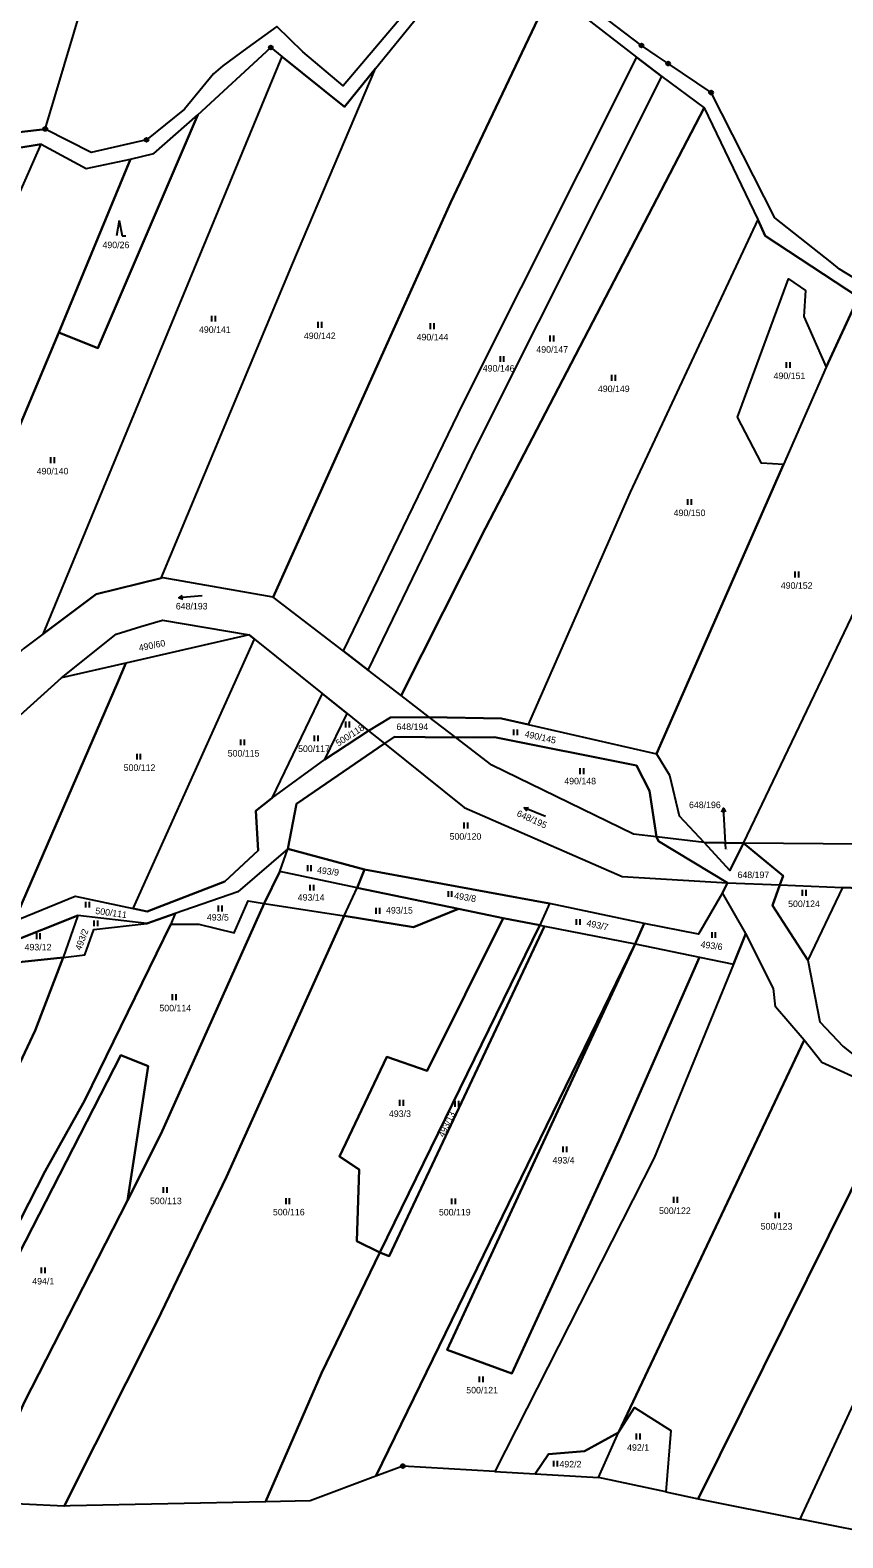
# Model space of a CAD drawing. Extents: x -654083 to -650132, y -1099819 to -1096699.
# Drawn here: x -650680.3 to -650469.7, y -1098988.1 to -1098597.2 of the extents above; entities that cross this region are included whole.
import ezdxf

# ---------------------------------------------------------------- set-up
doc = ezdxf.new("R2010")
doc.units = 0
for name, color, linetype in [('Geodetické body', 7, 'Continuous'), ('Obvody jako plochy', 7, 'Continuous'), ('Parcelní čísla', 7, 'Continuous'), ('Prvky pro prodl_ par_ č_', 7, 'Continuous'), ('Značky kultur', 7, 'Continuous')]:
    doc.layers.add(name, color=color, linetype=linetype)

msp = doc.modelspace()

# ---------------------------------------------------------------- linework, layer by layer
at = {"layer": 'Geodetické body'}
for centre, radius in [((-650617.93, -1098601.69), 0.5), ((-650617.93, -1098601.69), 0.001), ((-650521.89, -1098601.18), 0.5), ((-650521.89, -1098601.18), 0.001), ((-650514.99, -1098605.86), 0.5), ((-650514.99, -1098605.86), 0.001), ((-650503.87, -1098613.38), 0.5), ((-650503.87, -1098613.38), 0.001), ((-650676.39, -1098622.83), 0.5), ((-650676.39, -1098622.83), 0.001), ((-650650.14, -1098625.62), 0.5), ((-650650.14, -1098625.62), 0.001), ((-650583.74, -1098969.45), 0.5), ((-650583.74, -1098969.45), 0.001)]:
    msp.add_circle(centre, radius, dxfattribs=at)
at = {"layer": 'Obvody jako plochy'}
for points in [[(-650646.49, -1098536.52), (-650639.19, -1098512.14), (-650634.64, -1098499.02), (-650633.23, -1098494.97), (-650621.7, -1098437.62), (-650620.49, -1098431.25), (-650618.31, -1098419.73), (-650644.5, -1098411.24), (-650670.2, -1098518.17), (-650695.91, -1098625.1), (-650676.39, -1098622.83), (-650663.9, -1098580.85), (-650648.18, -1098542.14)], [(-650590.78, -1098607.11), (-650579.88, -1098593.7), (-650573.95, -1098581.67), (-650564.03, -1098578.3), (-650560.07, -1098580.08), (-650545.27, -1098586.98), (-650571.42, -1098642), (-650588.49, -1098679.99), (-650617.31, -1098744.15), (-650645.84, -1098739.16), (-650646.35, -1098739.29), (-650612.27, -1098657.6)], [(-650568.22, -1098694), (-650599.22, -1098758.08), (-650617.31, -1098744.15), (-650588.49, -1098679.99), (-650571.42, -1098642), (-650545.27, -1098586.98), (-650523.17, -1098604.2)], [(-650662.73, -1098679.62), (-650636.81, -1098619.12), (-650617.93, -1098601.69), (-650615.08, -1098604.07), (-650662.32, -1098718.29), (-650676.99, -1098753.77), (-650681.81, -1098757.37), (-650710.49, -1098782.85), (-650720.71, -1098789.45), (-650672.89, -1098675.56)], [(-650646.35, -1098739.29), (-650612.27, -1098657.6), (-650590.78, -1098607.11), (-650598.83, -1098617.08), (-650615.08, -1098604.07), (-650662.32, -1098718.29), (-650676.99, -1098753.77), (-650663.18, -1098743.45)], [(-650592.72, -1098763.09), (-650564.6, -1098704.91), (-650516.67, -1098609.18), (-650523.17, -1098604.2), (-650568.22, -1098694), (-650599.22, -1098758.08)], [(-650562.31, -1098726.31), (-650584.2, -1098769.65), (-650592.72, -1098763.09), (-650564.6, -1098704.91), (-650516.67, -1098609.18), (-650505.65, -1098617.3)], [(-650524.8, -1098717), (-650551.25, -1098777.2), (-650558.2, -1098775.63), (-650576.9, -1098775.27), (-650584.2, -1098769.65), (-650562.31, -1098726.31), (-650505.65, -1098617.3), (-650491.75, -1098646.27)], [(-650648.23, -1098629.16), (-650636.81, -1098619.12), (-650662.73, -1098679.62), (-650672.89, -1098675.56), (-650654.31, -1098630.61)], [(-650756.28, -1098804.11), (-650739.26, -1098766.97), (-650677.42, -1098626.76), (-650699.05, -1098630.29), (-650710.56, -1098629.16), (-650761.95, -1098745.46), (-650787.4, -1098801.53), (-650783.11, -1098803.56), (-650758.49, -1098804.74)], [(-650654.31, -1098630.61), (-650672.89, -1098675.56), (-650720.71, -1098789.45), (-650733.39, -1098797.63), (-650756.28, -1098804.11), (-650739.26, -1098766.97), (-650677.42, -1098626.76), (-650665.75, -1098633.06)], [(-650479.44, -1098664.68), (-650479.85, -1098671.4), (-650474.04, -1098684.58), (-650465.68, -1098666.44), (-650489.89, -1098650.56), (-650491.75, -1098646.27), (-650524.8, -1098717), (-650551.25, -1098777.2), (-650517.98, -1098784.81), (-650485.09, -1098709.8), (-650490.83, -1098709.48), (-650497.05, -1098697.52), (-650483.78, -1098661.65)], [(-650474.04, -1098684.58), (-650485.09, -1098709.8), (-650490.83, -1098709.48), (-650497.05, -1098697.52), (-650483.78, -1098661.65), (-650479.44, -1098664.68), (-650479.85, -1098671.4)], [(-650495.46, -1098808), (-650453.94, -1098721.13), (-650437.43, -1098683.57), (-650465.68, -1098666.44), (-650474.04, -1098684.58), (-650485.09, -1098709.8), (-650517.98, -1098784.81), (-650514.62, -1098790.33), (-650512.15, -1098800.86), (-650505.64, -1098807.75)], [(-650427.55, -1098730.92), (-650464.47, -1098808.2), (-650495.46, -1098808), (-650453.94, -1098721.13), (-650445.87, -1098724.59)], [(-650646.01, -1098750.13), (-650623.54, -1098753.98), (-650655.54, -1098761.32), (-650672.13, -1098765.12), (-650658, -1098753.77), (-650651.58, -1098751.82)], [(-650653.58, -1098824.91), (-650622.21, -1098755.05), (-650623.54, -1098753.98), (-650655.54, -1098761.32), (-650657.65, -1098766.38), (-650684.41, -1098828.16), (-650668.59, -1098821.74)], [(-650604.6, -1098769.2), (-650617.72, -1098796.31), (-650621.81, -1098799.61), (-650621.26, -1098809.9), (-650629.89, -1098817.9), (-650650, -1098825.64), (-650653.58, -1098824.91), (-650622.21, -1098755.05)], [(-650684.41, -1098828.16), (-650657.65, -1098766.38), (-650655.54, -1098761.32), (-650672.13, -1098765.12), (-650687.37, -1098778.86), (-650709.56, -1098832.52), (-650687.33, -1098829.68)], [(-650603.94, -1098786.3), (-650598.17, -1098774.37), (-650604.6, -1098769.2), (-650617.72, -1098796.31)], [(-650598.17, -1098774.37), (-650592.63, -1098778.83), (-650603.94, -1098786.3)], [(-650570.04, -1098780.55), (-650576.9, -1098775.27), (-650586.93, -1098775.39), (-650592.63, -1098778.83), (-650588.5, -1098782.15), (-650585.92, -1098780.39)], [(-650517.98, -1098784.81), (-650514.62, -1098790.33), (-650512.15, -1098800.86), (-650505.64, -1098807.75), (-650517.99, -1098806.32), (-650519.87, -1098794.43), (-650523.24, -1098787.81), (-650560.02, -1098780.47), (-650570.04, -1098780.55), (-650576.9, -1098775.27), (-650558.2, -1098775.63), (-650551.25, -1098777.2)], [(-650517.99, -1098806.32), (-650523.98, -1098805.61), (-650560.72, -1098787.72), (-650570.04, -1098780.55), (-650585.92, -1098780.39), (-650588.5, -1098782.15), (-650567.88, -1098798.74), (-650526.89, -1098816.61), (-650499.58, -1098818.27), (-650517.5, -1098807.43)], [(-650560.72, -1098787.72), (-650570.04, -1098780.55), (-650560.02, -1098780.47), (-650523.24, -1098787.81), (-650519.87, -1098794.43), (-650517.99, -1098806.32), (-650523.98, -1098805.61)], [(-650526.89, -1098816.61), (-650499.58, -1098818.27), (-650500.88, -1098820.8), (-650507.12, -1098831.55), (-650521.25, -1098828.83), (-650545.76, -1098823.61), (-650593.64, -1098814.83), (-650613.49, -1098809.47), (-650611.29, -1098797.73), (-650588.5, -1098782.15), (-650567.88, -1098798.74)], [(-650499.58, -1098818.27), (-650486.05, -1098818.8), (-650485.21, -1098816.44), (-650495.46, -1098808), (-650499.04, -1098815.04), (-650505.64, -1098807.75), (-650517.99, -1098806.32), (-650517.5, -1098807.43)], [(-650505.64, -1098807.75), (-650499.04, -1098815.04), (-650495.46, -1098808)], [(-650619.63, -1098823.59), (-650615.61, -1098815.35), (-650613.49, -1098809.47), (-650626.45, -1098820.61), (-650642.74, -1098826.16), (-650643.84, -1098828.98), (-650636.57, -1098828.98), (-650627.42, -1098831.25), (-650623.79, -1098822.88)], [(-650613.49, -1098809.47), (-650593.64, -1098814.83), (-650595.59, -1098819.5), (-650615.61, -1098815.35)], [(-650595.59, -1098819.5), (-650615.61, -1098815.35), (-650619.63, -1098823.59), (-650598.9, -1098826.77)], [(-650545.76, -1098823.61), (-650548.25, -1098829.22), (-650557.78, -1098827.42), (-650569.33, -1098825.01), (-650595.59, -1098819.5), (-650593.64, -1098814.83)], [(-650595.59, -1098819.5), (-650569.33, -1098825.01), (-650580.95, -1098829.75), (-650598.9, -1098826.77)], [(-650486.05, -1098818.8), (-650469.84, -1098819.44), (-650478.84, -1098838.29), (-650487.95, -1098824.13)], [(-650478.84, -1098838.29), (-650475.67, -1098854.31), (-650469.69, -1098860.68), (-650464.15, -1098865.04), (-650452.84, -1098838.04), (-650447.9, -1098825.96), (-650445.19, -1098820.41), (-650469.84, -1098819.44)], [(-650643.84, -1098828.98), (-650636.57, -1098828.98), (-650627.42, -1098831.25), (-650623.79, -1098822.88), (-650619.63, -1098823.59), (-650646.43, -1098883.42), (-650655.07, -1098900.56), (-650649.69, -1098865.73), (-650656.82, -1098862.91), (-650711.54, -1098969.67), (-650714.71, -1098967.97), (-650676.41, -1098893.01), (-650666.11, -1098874.63)], [(-650598.9, -1098826.77), (-650629.43, -1098894.48), (-650647.38, -1098931.87), (-650671.47, -1098979.82), (-650693.14, -1098978.76), (-650681.81, -1098952.97), (-650655.07, -1098900.56), (-650646.43, -1098883.42), (-650619.63, -1098823.59)], [(-650523.57, -1098834.05), (-650521.25, -1098828.83), (-650545.76, -1098823.61), (-650548.25, -1098829.22), (-650547.05, -1098829.46)], [(-650494.9, -1098831.34), (-650500.88, -1098820.8), (-650507.12, -1098831.55), (-650521.25, -1098828.83), (-650523.57, -1098834.05), (-650506.9, -1098837.52), (-650498.09, -1098839.37)], [(-650643.84, -1098828.98), (-650666.11, -1098874.63), (-650676.41, -1098893.01), (-650714.71, -1098967.97), (-650718.15, -1098966.12), (-650722.79, -1098969.21), (-650726.19, -1098971.47), (-650732.3, -1098969.38), (-650722.23, -1098948.55), (-650679.02, -1098856.57), (-650671.73, -1098837.62), (-650666.11, -1098836.95), (-650663.81, -1098830.34), (-650650.04, -1098828.77), (-650642.74, -1098826.16)], [(-650686.2, -1098833.98), (-650667.9, -1098826.7), (-650671.73, -1098837.62), (-650695.54, -1098840.1), (-650693.15, -1098834.83)], [(-650650.04, -1098828.77), (-650667.9, -1098826.7), (-650671.73, -1098837.62), (-650666.11, -1098836.95), (-650663.81, -1098830.34)], [(-650589.72, -1098914.09), (-650604.79, -1098945.37), (-650619.28, -1098978.73), (-650669.89, -1098979.79), (-650671.47, -1098979.82), (-650647.38, -1098931.87), (-650629.43, -1098894.48), (-650598.9, -1098826.77), (-650580.95, -1098829.75), (-650569.33, -1098825.01), (-650557.78, -1098827.42), (-650577.4, -1098866.99), (-650587.86, -1098863.35), (-650600.18, -1098889.21), (-650595.07, -1098892.53), (-650595.64, -1098911.18)], [(-650557.78, -1098827.42), (-650548.25, -1098829.22), (-650589.72, -1098914.09), (-650595.64, -1098911.18), (-650595.07, -1098892.53), (-650600.18, -1098889.21), (-650587.86, -1098863.35), (-650577.4, -1098866.99)], [(-650523.57, -1098834.05), (-650590.72, -1098972.08), (-650607.74, -1098978.49), (-650619.28, -1098978.73), (-650604.79, -1098945.37), (-650589.72, -1098914.09), (-650587.29, -1098914.99), (-650547.05, -1098829.46)], [(-650548.25, -1098829.22), (-650547.05, -1098829.46), (-650587.29, -1098914.99), (-650589.72, -1098914.09)], [(-650479.77, -1098859.03), (-650487.15, -1098850.35), (-650487.72, -1098845.6), (-650494.9, -1098831.34), (-650498.09, -1098839.37), (-650518.58, -1098889.56), (-650559.93, -1098970.83), (-650549.44, -1098971.44), (-650546.03, -1098966.39), (-650536.63, -1098965.57), (-650527.83, -1098960.74)], [(-650433.34, -1098832.92), (-650443.85, -1098839.8), (-650443.92, -1098849.21), (-650450.86, -1098864.25), (-650507.26, -1098977.91), (-650480.76, -1098983.21), (-650412.75, -1098836.35), (-650419.42, -1098830.91)], [(-650523.57, -1098834.05), (-650572.29, -1098939.32), (-650555.49, -1098945.41), (-650527.66, -1098884.97), (-650506.9, -1098837.52), (-650498.09, -1098839.37), (-650518.58, -1098889.56), (-650559.93, -1098970.83), (-650583.74, -1098969.45), (-650590.72, -1098972.08)], [(-650523.57, -1098834.05), (-650506.9, -1098837.52), (-650527.66, -1098884.97), (-650555.49, -1098945.41), (-650572.29, -1098939.32)], [(-650671.73, -1098837.62), (-650679.02, -1098856.57), (-650722.23, -1098948.55), (-650737.6, -1098931.25), (-650747.84, -1098950.32), (-650751.45, -1098948.71), (-650717.45, -1098886.05), (-650695.54, -1098840.1)], [(-650406.73, -1098884.63), (-650456.56, -1098988.05), (-650480.76, -1098983.21), (-650412.75, -1098836.35), (-650386.45, -1098845.14), (-650399.77, -1098861.14), (-650403.69, -1098865.85)], [(-650462.64, -1098870.55), (-650475.22, -1098864.86), (-650479.77, -1098859.03), (-650527.83, -1098960.74), (-650523.7, -1098954.28), (-650514.31, -1098960.25), (-650515.6, -1098976.12), (-650507.26, -1098977.91), (-650450.86, -1098864.25), (-650458.31, -1098867.15)], [(-650681.81, -1098952.97), (-650693.14, -1098978.76), (-650694.76, -1098978.68), (-650698.62, -1098976.61), (-650711.54, -1098969.67), (-650656.82, -1098862.91), (-650649.69, -1098865.73), (-650655.07, -1098900.56)], [(-650514.31, -1098960.25), (-650515.6, -1098976.12), (-650533.04, -1098972.39), (-650527.83, -1098960.74), (-650523.7, -1098954.28)], [(-650527.83, -1098960.74), (-650536.63, -1098965.57), (-650546.03, -1098966.39), (-650549.44, -1098971.44), (-650533.04, -1098972.39)]]:
    msp.add_lwpolyline(points, close=True, dxfattribs=at)
for points in [[(-650564.03, -1098578.3), (-650560.07, -1098580.08), (-650545.27, -1098586.98), (-650523.17, -1098604.2), (-650516.67, -1098609.18), (-650505.65, -1098617.3), (-650491.75, -1098646.27), (-650489.89, -1098650.56), (-650465.68, -1098666.44), (-650437.43, -1098683.57), (-650435.86, -1098680.19), (-650439.35, -1098678.11), (-650447.21, -1098673.43), (-650470.63, -1098659.12), (-650472.6, -1098657.56), (-650487.37, -1098645.83), (-650503.87, -1098613.38), (-650514.99, -1098605.86), (-650517.8, -1098603.96), (-650521.89, -1098601.18), (-650545.67, -1098583.02), (-650564.2, -1098574.01), (-650566.22, -1098574.67), (-650576.3, -1098577.96)], [(-650576.3, -1098577.96), (-650582.76, -1098592.24), (-650599.23, -1098611.67), (-650609.63, -1098602.81), (-650616.36, -1098596.21), (-650624.19, -1098601.9), (-650630.4, -1098606.42), (-650632.78, -1098608.52), (-650640.34, -1098617.67), (-650650.14, -1098625.62), (-650664.52, -1098628.89), (-650676.39, -1098622.83), (-650695.91, -1098625.1)], [(-650699.05, -1098630.29), (-650677.42, -1098626.76), (-650665.75, -1098633.06), (-650654.31, -1098630.61), (-650648.23, -1098629.16), (-650636.81, -1098619.12), (-650617.93, -1098601.69), (-650615.08, -1098604.07), (-650598.83, -1098617.08), (-650590.78, -1098607.11), (-650579.88, -1098593.7), (-650573.95, -1098581.67), (-650564.03, -1098578.3)], [(-650687.37, -1098778.86), (-650672.13, -1098765.12), (-650658, -1098753.77), (-650651.58, -1098751.82), (-650646.01, -1098750.13), (-650623.54, -1098753.98), (-650622.21, -1098755.05), (-650604.6, -1098769.2), (-650598.17, -1098774.37), (-650592.63, -1098778.83), (-650586.93, -1098775.39), (-650576.9, -1098775.27), (-650584.2, -1098769.65), (-650592.72, -1098763.09), (-650599.22, -1098758.08), (-650617.31, -1098744.15), (-650645.84, -1098739.16), (-650646.35, -1098739.29), (-650663.18, -1098743.45), (-650676.99, -1098753.77), (-650681.81, -1098757.37)], [(-650684.41, -1098828.16), (-650668.59, -1098821.74), (-650653.58, -1098824.91), (-650650, -1098825.64), (-650629.89, -1098817.9), (-650621.26, -1098809.9), (-650621.81, -1098799.61), (-650617.72, -1098796.31), (-650603.94, -1098786.3), (-650592.63, -1098778.83), (-650588.5, -1098782.15), (-650611.29, -1098797.73), (-650613.49, -1098809.47), (-650626.45, -1098820.61), (-650642.74, -1098826.16), (-650650.04, -1098828.77), (-650667.9, -1098826.7), (-650686.2, -1098833.98)], [(-650464.47, -1098808.2), (-650495.46, -1098808), (-650485.21, -1098816.44), (-650486.05, -1098818.8), (-650469.84, -1098819.44), (-650445.19, -1098820.41)], [(-650462.64, -1098870.55), (-650475.22, -1098864.86), (-650479.77, -1098859.03), (-650487.15, -1098850.35), (-650487.72, -1098845.6), (-650494.9, -1098831.34), (-650500.88, -1098820.8), (-650499.58, -1098818.27), (-650486.05, -1098818.8), (-650487.95, -1098824.13), (-650478.84, -1098838.29), (-650475.67, -1098854.31), (-650469.69, -1098860.68)]]:
    msp.add_lwpolyline(points, dxfattribs=at)
at = {"layer": 'Prvky pro prodl_ par_ č_'}
for p, q in [((-650500.49, -1098801.87), (-650500.67, -1098798.88)), ((-650500.02, -1098809.53), (-650500.49, -1098801.87))]:
    msp.add_line(p, q, dxfattribs=at)
msp.add_lwpolyline([(-650501.11, -1098799.9), (-650500.67, -1098798.88), (-650500.11, -1098799.84)], dxfattribs=at)
at = {"layer": 'Značky kultur'}
for p, q in [((-650657.21, -1098646.56), (-650657.95, -1098650.56)), ((-650657.21, -1098646.56), (-650656.48, -1098650.56)), ((-650656.48, -1098650.56), (-650655.48, -1098650.56)), ((-650633.31, -1098671.26), (-650633.31, -1098672.76)), ((-650632.29, -1098672.76), (-650632.29, -1098671.26)), ((-650605.76, -1098672.85), (-650605.76, -1098674.35)), ((-650604.73, -1098674.35), (-650604.73, -1098672.85)), ((-650576.62, -1098673.2), (-650576.62, -1098674.7)), ((-650575.59, -1098674.7), (-650575.59, -1098673.2)), ((-650545.63, -1098676.39), (-650545.63, -1098677.89)), ((-650544.6, -1098677.89), (-650544.6, -1098676.39)), ((-650558.55, -1098681.68), (-650558.55, -1098683.18)), ((-650557.53, -1098683.18), (-650557.53, -1098681.68)), ((-650484.39, -1098683.23), (-650484.39, -1098684.73)), ((-650483.36, -1098684.73), (-650483.36, -1098683.23)), ((-650529.65, -1098686.59), (-650529.65, -1098688.09)), ((-650528.62, -1098688.09), (-650528.62, -1098686.59)), ((-650675.03, -1098707.94), (-650675.03, -1098709.44)), ((-650674.01, -1098709.44), (-650674.01, -1098707.94)), ((-650509.95, -1098718.75), (-650509.95, -1098720.25)), ((-650508.93, -1098720.25), (-650508.93, -1098718.75)), ((-650482.16, -1098737.58), (-650482.16, -1098739.08)), ((-650481.14, -1098739.08), (-650481.14, -1098737.58)), ((-650635.76, -1098743.83), (-650641.74, -1098744.39)), ((-650598.62, -1098776.45), (-650598.62, -1098777.95)), ((-650597.59, -1098777.95), (-650597.59, -1098776.45)), ((-650625.76, -1098781.08), (-650625.76, -1098782.58)), ((-650624.73, -1098782.58), (-650624.73, -1098781.08)), ((-650606.69, -1098780.02), (-650606.69, -1098781.52)), ((-650605.67, -1098781.52), (-650605.67, -1098780.02)), ((-650555.08, -1098778.49), (-650555.08, -1098779.99)), ((-650554.06, -1098779.99), (-650554.06, -1098778.49)), ((-650652.69, -1098784.8), (-650652.69, -1098786.3)), ((-650651.67, -1098786.3), (-650651.67, -1098784.8)), ((-650537.88, -1098788.54), (-650537.88, -1098790.04)), ((-650536.85, -1098790.04), (-650536.85, -1098788.54)), ((-650546.76, -1098801.08), (-650552.32, -1098798.82)), ((-650567.92, -1098802.62), (-650567.92, -1098804.12)), ((-650566.9, -1098804.12), (-650566.9, -1098802.62)), ((-650608.47, -1098813.69), (-650608.47, -1098815.19)), ((-650607.45, -1098815.19), (-650607.45, -1098813.69)), ((-650607.81, -1098818.77), (-650607.81, -1098820.27)), ((-650606.79, -1098820.27), (-650606.79, -1098818.77)), ((-650572.03, -1098820.38), (-650572.03, -1098821.88)), ((-650571.01, -1098821.88), (-650571.01, -1098820.38)), ((-650480.24, -1098820.09), (-650480.24, -1098821.59)), ((-650479.21, -1098821.59), (-650479.21, -1098820.09)), ((-650665.97, -1098823.16), (-650665.97, -1098824.66)), ((-650664.95, -1098824.66), (-650664.95, -1098823.16)), ((-650631.6, -1098824.16), (-650631.6, -1098825.66)), ((-650630.58, -1098825.66), (-650630.58, -1098824.16)), ((-650663.76, -1098828), (-650663.76, -1098829.5)), ((-650662.73, -1098829.5), (-650662.73, -1098828)), ((-650590.7, -1098824.74), (-650590.7, -1098826.24)), ((-650589.68, -1098826.24), (-650589.68, -1098824.74)), ((-650538.79, -1098827.67), (-650538.79, -1098829.17)), ((-650537.77, -1098829.17), (-650537.77, -1098827.67)), ((-650678.68, -1098831.33), (-650678.68, -1098832.83)), ((-650677.66, -1098832.83), (-650677.66, -1098831.33)), ((-650503.71, -1098831), (-650503.71, -1098832.5)), ((-650502.69, -1098832.5), (-650502.69, -1098831)), ((-650643.51, -1098847.14), (-650643.51, -1098848.64)), ((-650642.48, -1098848.64), (-650642.48, -1098847.14)), ((-650584.57, -1098874.52), (-650584.57, -1098876.02)), ((-650583.55, -1098876.02), (-650583.55, -1098874.52)), ((-650570.27, -1098874.78), (-650570.27, -1098876.28)), ((-650569.24, -1098876.28), (-650569.24, -1098874.78)), ((-650542.24, -1098886.57), (-650542.24, -1098888.07)), ((-650541.21, -1098888.07), (-650541.21, -1098886.57)), ((-650645.85, -1098897.11), (-650645.85, -1098898.61)), ((-650644.83, -1098898.61), (-650644.83, -1098897.11)), ((-650614.09, -1098900.02), (-650614.09, -1098901.52)), ((-650613.07, -1098901.52), (-650613.07, -1098900.02)), ((-650571.09, -1098900.04), (-650571.09, -1098901.54)), ((-650570.07, -1098901.54), (-650570.07, -1098900.04)), ((-650513.62, -1098899.67), (-650513.62, -1098901.17)), ((-650512.59, -1098901.17), (-650512.59, -1098899.67)), ((-650487.27, -1098903.71), (-650487.27, -1098905.21)), ((-650486.24, -1098905.21), (-650486.24, -1098903.71)), ((-650677.45, -1098917.94), (-650677.45, -1098919.44)), ((-650676.43, -1098919.44), (-650676.43, -1098917.94)), ((-650563.93, -1098946.18), (-650563.93, -1098947.68)), ((-650562.91, -1098947.68), (-650562.91, -1098946.18)), ((-650523.26, -1098961.04), (-650523.26, -1098962.54)), ((-650522.23, -1098962.54), (-650522.23, -1098961.04)), ((-650544.67, -1098968.06), (-650544.67, -1098969.56)), ((-650543.65, -1098969.56), (-650543.65, -1098968.06))]:
    msp.add_line(p, q, dxfattribs=at)
for points in [[(-650640.7, -1098744.79), (-650641.74, -1098744.39), (-650640.79, -1098743.8)], [(-650551.58, -1098799.66), (-650552.32, -1098798.82), (-650551.21, -1098798.73)]]:
    msp.add_lwpolyline(points, dxfattribs=at)

# ---------------------------------------------------------------- texts
at = {"layer": 'Parcelní čísla'}
for s, p in [('490/26', (-650661.55, -1098653.72)), ('490/141', (-650636.55, -1098675.69)), ('490/142', (-650609.37, -1098677.29)), ('490/144', (-650580.16, -1098677.63)), ('490/147', (-650549.14, -1098680.82)), ('490/151', (-650487.67, -1098687.66)), ('490/149', (-650533.19, -1098691.03)), ('490/140', (-650678.6, -1098712.37)), ('490/150', (-650513.56, -1098723.18)), ('490/152', (-650485.8, -1098742.02)), ('648/193', (-650642.55, -1098747.38)), ('648/194', (-650585.38, -1098778.64)), ('500/115', (-650629.1, -1098785.52)), ('500/117', (-650610.87, -1098784.33)), ('500/112', (-650656.06, -1098789.24)), ('490/148', (-650541.9, -1098792.72)), ('500/120', (-650571.62, -1098807.06)), ('648/197', (-650497.02, -1098817.02)), ('493/14', (-650610.97, -1098822.87)), ('493/15', (-650588.09, -1098826.22)), ('500/124', (-650483.91, -1098824.53)), ('493/5', (-650634.51, -1098828.03)), ('493/12', (-650681.73, -1098835.77)), ('500/114', (-650646.81, -1098851.57)), ('493/3', (-650587.33, -1098878.95)), ('493/4', (-650544.93, -1098891.01)), ('500/113', (-650649.23, -1098901.55)), ('500/116', (-650617.39, -1098904.46)), ('500/119', (-650574.39, -1098904.48)), ('500/122', (-650517.36, -1098904.1)), ('500/123', (-650491.02, -1098908.14)), ('494/1', (-650679.75, -1098922.37)), ('500/121', (-650567.3, -1098950.61)), ('492/1', (-650525.63, -1098965.48)), ('492/2', (-650543.15, -1098969.8))]:
    msp.add_text(s, height=1.7, dxfattribs=at).set_placement(p)
for s, height, rotation, p in [('490/146', 1.7, 359.55, (-650563.03, -1098685.69)), ('490/60', 1.7, 11.268, (-650651.97, -1098758.2)), ('500/118', 1.7, 33.021, (-650600.44, -1098782.93)), ('490/145', 1.7, 347.589, (-650552.29, -1098780.41)), ('648/195', 1.7, 335.934, (-650554.38, -1098800.86)), ('648/196', 0.1, 350.271, (-650500.02, -1098809.53)), ('493/9', 1.7, 352.809, (-650606.05, -1098815.74)), ('493/8', 1.7, 350.649, (-650570.53, -1098822.35)), ('500/111', 1.7, 352.098, (-650663.48, -1098826.29)), ('493/7', 1.7, 347.661, (-650536.27, -1098829.42)), ('493/2', 1.7, 69.462, (-650667.13, -1098835.9)), ('493/6', 1.7, 352.638, (-650506.66, -1098835)), ('493/13', 1.7, 64.305, (-650573.11, -1098884.34))]:
    msp.add_text(s, height=height, rotation=rotation, dxfattribs=at).set_placement(p)
at = {"layer": 'Prvky pro prodl_ par_ č_'}
msp.add_text('648/196', height=1.7, dxfattribs=at).set_placement((-650509.59, -1098798.88))

doc.saveas('drawing.dxf')
